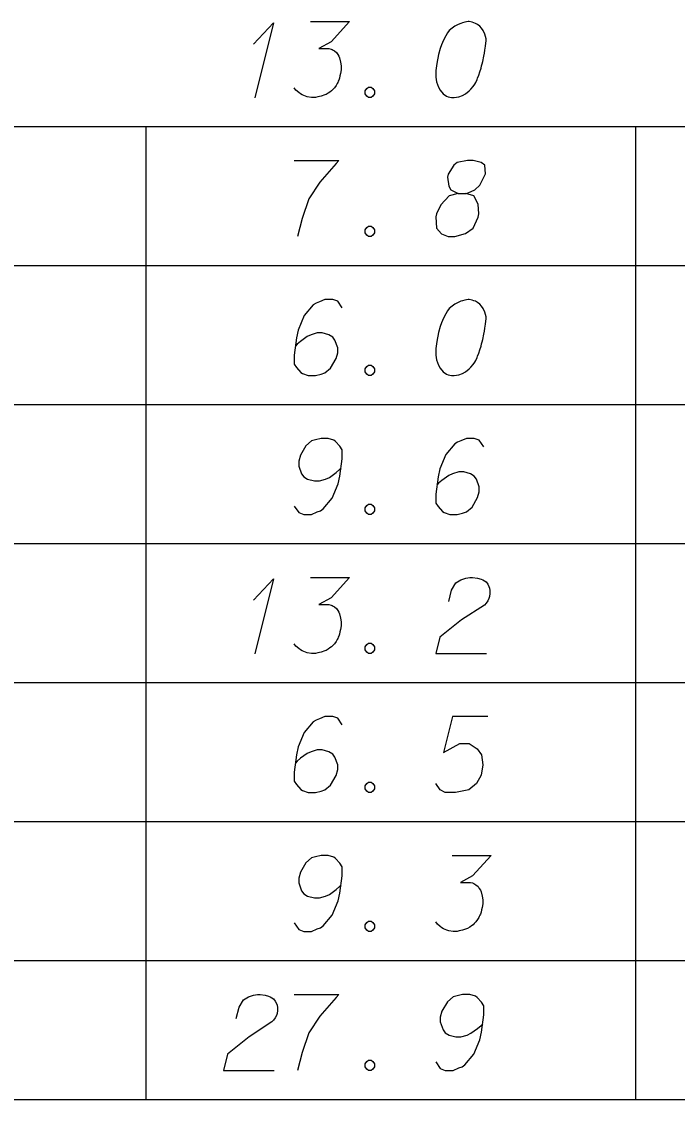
# Model space of a CAD drawing. Extents: x 2074207 to 2076812, y 516372 to 523312.
# Drawn here: x 2076580.3 to 2076621.8, y 517064.5 to 517132.7 of the extents above; entities that cross this region are included whole.
import ezdxf

# ---------------------------------------------------------------- set-up
doc = ezdxf.new("R2010")
doc.units = 0
for name, color, linetype in [('Prop DirtTable_ Soil Test Results - Outline (Major)', 7, 'Continuous'), ('Prop DirtTable_ Soil Test Results - Outline (Minor)', 7, 'Continuous'), ('Prop DirtTable_ Soil Test Results - Tx (Sample Data)', 7, 'Continuous')]:
    doc.layers.add(name, color=color, linetype=linetype)

msp = doc.modelspace()

# ---------------------------------------------------------------- linework, layer by layer
at = {"layer": 'Prop DirtTable_ Soil Test Results - Outline (Major)'}
msp.add_line((2076260.609, 517064.455), (2076811.903, 517064.455), dxfattribs=at)
at = {"layer": 'Prop DirtTable_ Soil Test Results - Outline (Minor)'}
for p, q in [((2076260.609, 517126.055), (2076811.903, 517126.055)), ((2076588.114, 517126.055), (2076588.114, 517117.255)), ((2076619.134, 517117.255), (2076619.134, 517126.055)), ((2076260.609, 517117.255), (2076811.903, 517117.255)), ((2076260.609, 517117.255), (2076811.903, 517117.255)), ((2076588.114, 517117.255), (2076588.114, 517108.455)), ((2076619.134, 517108.455), (2076619.134, 517117.255)), ((2076260.609, 517108.455), (2076811.903, 517108.455)), ((2076260.609, 517108.455), (2076811.903, 517108.455)), ((2076588.114, 517108.455), (2076588.114, 517099.655)), ((2076619.134, 517099.655), (2076619.134, 517108.455)), ((2076260.609, 517099.655), (2076811.903, 517099.655)), ((2076260.609, 517099.655), (2076811.903, 517099.655)), ((2076588.114, 517099.655), (2076588.114, 517090.855)), ((2076619.134, 517090.855), (2076619.134, 517099.655)), ((2076260.609, 517090.855), (2076811.903, 517090.855)), ((2076260.609, 517090.855), (2076811.903, 517090.855)), ((2076588.114, 517090.855), (2076588.114, 517082.055)), ((2076619.134, 517082.055), (2076619.134, 517090.855)), ((2076260.609, 517082.055), (2076811.903, 517082.055)), ((2076260.609, 517082.055), (2076811.903, 517082.055)), ((2076588.114, 517082.055), (2076588.114, 517073.255)), ((2076619.134, 517073.255), (2076619.134, 517082.055)), ((2076260.609, 517073.255), (2076811.903, 517073.255)), ((2076260.609, 517073.255), (2076811.903, 517073.255)), ((2076588.114, 517073.255), (2076588.114, 517064.455)), ((2076619.134, 517064.455), (2076619.134, 517073.255)), ((2076260.609, 517064.455), (2076811.903, 517064.455))]:
    msp.add_line(p, q, dxfattribs=at)
at = {"layer": 'Prop DirtTable_ Soil Test Results - Tx (Sample Data)'}
for points in [[(2076594.94, 517131.262), (2076596.21, 517132.622), (2076595.011, 517127.86)], [(2076598.539, 517132.698), (2076601.008, 517132.698), (2076599.844, 517131.413), (2076599.068, 517130.997), (2076599.703, 517130.997), (2076599.844, 517130.959), (2076599.914, 517130.922), (2076599.985, 517130.884), (2076600.055, 517130.846), (2076600.197, 517130.733), (2076600.267, 517130.619), (2076600.338, 517130.506), (2076600.373, 517130.392), (2076600.443, 517130.128), (2076600.479, 517129.901), (2076600.479, 517129.788), (2076600.479, 517129.637), (2076600.443, 517129.41), (2076600.408, 517129.259), (2076600.373, 517129.107), (2076600.338, 517128.994), (2076600.302, 517128.918), (2076600.267, 517128.843), (2076600.232, 517128.767), (2076600.161, 517128.654), (2076600.055, 517128.503), (2076599.95, 517128.389), (2076599.879, 517128.314), (2076599.773, 517128.238), (2076599.667, 517128.163), (2076599.526, 517128.087), (2076599.456, 517128.049), (2076599.209, 517127.974), (2076598.997, 517127.936), (2076598.856, 517127.898), (2076598.609, 517127.898), (2076598.327, 517127.936), (2076598.221, 517127.974), (2076598.115, 517128.011), (2076598.009, 517128.049), (2076597.904, 517128.125), (2076597.798, 517128.2), (2076597.621, 517128.352), (2076597.516, 517128.503)], [(2076608.592, 517132.698), (2076608.522, 517132.698), (2076608.31, 517132.66), (2076608.169, 517132.622), (2076608.063, 517132.585), (2076607.887, 517132.509), (2076607.675, 517132.396), (2076607.499, 517132.282), (2076607.322, 517132.131), (2076607.216, 517131.98), (2076607.111, 517131.791), (2076607.005, 517131.602), (2076606.899, 517131.375), (2076606.828, 517131.224), (2076606.758, 517130.997), (2076606.652, 517130.619), (2076606.546, 517130.052), (2076606.476, 517129.599), (2076606.476, 517129.183), (2076606.511, 517128.881), (2076606.652, 517128.541), (2076606.758, 517128.352), (2076606.934, 517128.125), (2076607.146, 517127.974), (2076607.252, 517127.936), (2076607.463, 517127.898), (2076607.64, 517127.898), (2076607.922, 517127.936), (2076608.169, 517128.011), (2076608.345, 517128.125), (2076608.592, 517128.314), (2076608.698, 517128.427), (2076608.839, 517128.578), (2076608.945, 517128.729), (2076609.015, 517128.843), (2076609.086, 517129.032), (2076609.121, 517129.107), (2076609.192, 517129.296), (2076609.262, 517129.523), (2076609.333, 517129.75), (2076609.368, 517129.901), (2076609.403, 517130.015), (2076609.439, 517130.166), (2076609.509, 517130.506), (2076609.545, 517130.695), (2076609.58, 517130.884), (2076609.615, 517131.148), (2076609.65, 517131.489), (2076609.65, 517131.602), (2076609.615, 517131.753), (2076609.58, 517131.904), (2076609.474, 517132.131), (2076609.368, 517132.282), (2076609.262, 517132.396), (2076609.121, 517132.509), (2076608.98, 517132.585), (2076608.874, 517132.622), (2076608.769, 517132.66), (2076608.592, 517132.698)], [(2076602.207, 517128.541), (2076602.384, 517128.541), (2076602.489, 517128.465), (2076602.595, 517128.314), (2076602.595, 517128.125), (2076602.489, 517127.974), (2076602.384, 517127.898), (2076602.207, 517127.898), (2076602.101, 517127.974), (2076601.996, 517128.125), (2076601.996, 517128.314), (2076602.101, 517128.465), (2076602.207, 517128.541)], [(2076597.516, 517123.898), (2076600.338, 517123.898), (2076600.161, 517123.709), (2076599.138, 517122.537), (2076598.433, 517121.479), (2076598.009, 517120.232), (2076597.727, 517119.098)], [(2076607.887, 517121.819), (2076608.38, 517121.819), (2076608.522, 517121.857), (2076608.945, 517122.046), (2076609.262, 517122.348), (2076609.615, 517123.067), (2076609.58, 517123.596), (2076609.333, 517123.785), (2076608.839, 517123.898), (2076608.486, 517123.898), (2076607.816, 517123.785), (2076607.604, 517123.596), (2076607.252, 517123.029), (2076607.216, 517122.84), (2076607.287, 517122.273), (2076607.428, 517122.046), (2076607.887, 517121.819), (2076607.322, 517121.668), (2076606.793, 517121.101), (2076606.511, 517120.534), (2076606.476, 517120.345), (2076606.511, 517119.627), (2076606.828, 517119.249), (2076607.252, 517119.098), (2076607.675, 517119.098), (2076608.345, 517119.287), (2076608.839, 517119.627), (2076609.157, 517120.307), (2076609.192, 517120.534), (2076609.157, 517121.139), (2076608.874, 517121.668), (2076608.38, 517121.819)], [(2076602.207, 517119.741), (2076602.384, 517119.741), (2076602.489, 517119.665), (2076602.595, 517119.514), (2076602.595, 517119.325), (2076602.489, 517119.174), (2076602.384, 517119.098), (2076602.207, 517119.098), (2076602.101, 517119.174), (2076601.996, 517119.325), (2076601.996, 517119.514), (2076602.101, 517119.665), (2076602.207, 517119.741)], [(2076600.549, 517114.569), (2076600.267, 517114.985), (2076599.95, 517115.098), (2076599.456, 517115.098), (2076599.103, 517114.947), (2076598.891, 517114.871), (2076598.715, 517114.758), (2076598.151, 517114.078), (2076597.763, 517113.17), (2076597.657, 517112.679), (2076597.516, 517111.583), (2076597.516, 517111.016), (2076597.657, 517110.789), (2076597.939, 517110.487), (2076598.045, 517110.411), (2076598.398, 517110.298), (2076598.856, 517110.298), (2076599.209, 517110.374), (2076599.456, 517110.449), (2076599.809, 517110.752), (2076600.161, 517111.356), (2076600.267, 517111.734), (2076600.267, 517112.037), (2076600.091, 517112.528), (2076599.95, 517112.717), (2076599.703, 517112.868), (2076599.279, 517112.981), (2076598.962, 517112.981), (2076598.574, 517112.868), (2076598.327, 517112.755), (2076597.904, 517112.452), (2076597.692, 517112.263), (2076597.586, 517112.15)], [(2076608.592, 517115.098), (2076608.522, 517115.098), (2076608.31, 517115.06), (2076608.169, 517115.022), (2076608.063, 517114.985), (2076607.887, 517114.909), (2076607.675, 517114.796), (2076607.499, 517114.682), (2076607.322, 517114.531), (2076607.216, 517114.38), (2076607.111, 517114.191), (2076607.005, 517114.002), (2076606.899, 517113.775), (2076606.828, 517113.624), (2076606.758, 517113.397), (2076606.652, 517113.019), (2076606.546, 517112.452), (2076606.476, 517111.999), (2076606.476, 517111.583), (2076606.511, 517111.281), (2076606.652, 517110.941), (2076606.758, 517110.752), (2076606.934, 517110.525), (2076607.146, 517110.374), (2076607.252, 517110.336), (2076607.463, 517110.298), (2076607.64, 517110.298), (2076607.922, 517110.336), (2076608.169, 517110.411), (2076608.345, 517110.525), (2076608.592, 517110.714), (2076608.698, 517110.827), (2076608.839, 517110.978), (2076608.945, 517111.129), (2076609.015, 517111.243), (2076609.086, 517111.432), (2076609.121, 517111.507), (2076609.192, 517111.696), (2076609.262, 517111.923), (2076609.333, 517112.15), (2076609.368, 517112.301), (2076609.403, 517112.415), (2076609.439, 517112.566), (2076609.509, 517112.906), (2076609.545, 517113.095), (2076609.58, 517113.284), (2076609.615, 517113.548), (2076609.65, 517113.889), (2076609.65, 517114.002), (2076609.615, 517114.153), (2076609.58, 517114.304), (2076609.474, 517114.531), (2076609.368, 517114.682), (2076609.262, 517114.796), (2076609.121, 517114.909), (2076608.98, 517114.985), (2076608.874, 517115.022), (2076608.769, 517115.06), (2076608.592, 517115.098)], [(2076602.207, 517110.941), (2076602.384, 517110.941), (2076602.489, 517110.865), (2076602.595, 517110.714), (2076602.595, 517110.525), (2076602.489, 517110.374), (2076602.384, 517110.298), (2076602.207, 517110.298), (2076602.101, 517110.374), (2076601.996, 517110.525), (2076601.996, 517110.714), (2076602.101, 517110.865), (2076602.207, 517110.941)], [(2076597.516, 517102.027), (2076597.798, 517101.611), (2076598.115, 517101.498), (2076598.609, 517101.498), (2076598.962, 517101.649), (2076599.174, 517101.725), (2076599.35, 517101.838), (2076599.914, 517102.518), (2076600.302, 517103.426), (2076600.408, 517103.917), (2076600.549, 517105.013), (2076600.549, 517105.58), (2076600.408, 517105.807), (2076600.126, 517106.109), (2076600.02, 517106.185), (2076599.667, 517106.298), (2076599.209, 517106.298), (2076598.856, 517106.222), (2076598.609, 517106.147), (2076598.256, 517105.844), (2076597.904, 517105.24), (2076597.798, 517104.862), (2076597.798, 517104.559), (2076597.974, 517104.068), (2076598.115, 517103.879), (2076598.362, 517103.728), (2076598.786, 517103.615), (2076599.103, 517103.615), (2076599.491, 517103.728), (2076599.738, 517103.841), (2076600.161, 517104.144), (2076600.373, 517104.333), (2076600.479, 517104.446)], [(2076609.509, 517105.769), (2076609.227, 517106.185), (2076608.91, 517106.298), (2076608.416, 517106.298), (2076608.063, 517106.147), (2076607.851, 517106.071), (2076607.675, 517105.958), (2076607.111, 517105.278), (2076606.723, 517104.37), (2076606.617, 517103.879), (2076606.476, 517102.783), (2076606.476, 517102.216), (2076606.617, 517101.989), (2076606.899, 517101.687), (2076607.005, 517101.611), (2076607.358, 517101.498), (2076607.816, 517101.498), (2076608.169, 517101.574), (2076608.416, 517101.649), (2076608.769, 517101.952), (2076609.121, 517102.556), (2076609.227, 517102.934), (2076609.227, 517103.237), (2076609.051, 517103.728), (2076608.91, 517103.917), (2076608.663, 517104.068), (2076608.239, 517104.181), (2076607.922, 517104.181), (2076607.534, 517104.068), (2076607.287, 517103.955), (2076606.864, 517103.652), (2076606.652, 517103.463), (2076606.546, 517103.35)], [(2076602.207, 517102.141), (2076602.384, 517102.141), (2076602.489, 517102.065), (2076602.595, 517101.914), (2076602.595, 517101.725), (2076602.489, 517101.574), (2076602.384, 517101.498), (2076602.207, 517101.498), (2076602.101, 517101.574), (2076601.996, 517101.725), (2076601.996, 517101.914), (2076602.101, 517102.065), (2076602.207, 517102.141)], [(2076594.94, 517096.062), (2076596.21, 517097.422), (2076595.011, 517092.66)], [(2076598.539, 517097.498), (2076601.008, 517097.498), (2076599.844, 517096.213), (2076599.068, 517095.797), (2076599.703, 517095.797), (2076599.844, 517095.759), (2076599.914, 517095.722), (2076599.985, 517095.684), (2076600.055, 517095.646), (2076600.197, 517095.533), (2076600.267, 517095.419), (2076600.338, 517095.306), (2076600.373, 517095.192), (2076600.443, 517094.928), (2076600.479, 517094.701), (2076600.479, 517094.588), (2076600.479, 517094.437), (2076600.443, 517094.21), (2076600.408, 517094.059), (2076600.373, 517093.907), (2076600.338, 517093.794), (2076600.302, 517093.718), (2076600.267, 517093.643), (2076600.232, 517093.567), (2076600.161, 517093.454), (2076600.055, 517093.303), (2076599.95, 517093.189), (2076599.879, 517093.114), (2076599.773, 517093.038), (2076599.667, 517092.963), (2076599.526, 517092.887), (2076599.456, 517092.849), (2076599.209, 517092.774), (2076598.997, 517092.736), (2076598.856, 517092.698), (2076598.609, 517092.698), (2076598.327, 517092.736), (2076598.221, 517092.774), (2076598.115, 517092.811), (2076598.009, 517092.849), (2076597.904, 517092.925), (2076597.798, 517093), (2076597.621, 517093.152), (2076597.516, 517093.303)], [(2076607.287, 517095.986), (2076607.463, 517096.704), (2076607.746, 517097.158), (2076608.063, 517097.347), (2076608.38, 517097.46), (2076608.627, 517097.498), (2076608.804, 517097.498), (2076609.121, 517097.46), (2076609.333, 517097.385), (2076609.439, 517097.347), (2076609.65, 517097.233), (2076609.756, 517097.082), (2076609.827, 517096.931), (2076609.862, 517096.818), (2076609.897, 517096.667), (2076609.897, 517096.478), (2076609.862, 517096.289), (2076609.827, 517096.175), (2076609.756, 517096.024), (2076609.65, 517095.873), (2076609.545, 517095.759), (2076608.098, 517094.815), (2076606.723, 517093.718), (2076606.476, 517092.698), (2076609.686, 517092.698)], [(2076602.207, 517093.341), (2076602.384, 517093.341), (2076602.489, 517093.265), (2076602.595, 517093.114), (2076602.595, 517092.925), (2076602.489, 517092.774), (2076602.384, 517092.698), (2076602.207, 517092.698), (2076602.101, 517092.774), (2076601.996, 517092.925), (2076601.996, 517093.114), (2076602.101, 517093.265), (2076602.207, 517093.341)], [(2076600.549, 517088.169), (2076600.267, 517088.585), (2076599.95, 517088.698), (2076599.456, 517088.698), (2076599.103, 517088.547), (2076598.891, 517088.471), (2076598.715, 517088.358), (2076598.151, 517087.678), (2076597.763, 517086.77), (2076597.657, 517086.279), (2076597.516, 517085.183), (2076597.516, 517084.616), (2076597.657, 517084.389), (2076597.939, 517084.087), (2076598.045, 517084.011), (2076598.398, 517083.898), (2076598.856, 517083.898), (2076599.209, 517083.974), (2076599.456, 517084.049), (2076599.809, 517084.352), (2076600.161, 517084.956), (2076600.267, 517085.334), (2076600.267, 517085.637), (2076600.091, 517086.128), (2076599.95, 517086.317), (2076599.703, 517086.468), (2076599.279, 517086.581), (2076598.962, 517086.581), (2076598.574, 517086.468), (2076598.327, 517086.355), (2076597.904, 517086.052), (2076597.692, 517085.863), (2076597.586, 517085.75)], [(2076609.756, 517088.698), (2076607.534, 517088.698), (2076606.969, 517086.43), (2076607.992, 517086.997), (2076608.592, 517086.997), (2076609.086, 517086.657), (2076609.368, 517086.279), (2076609.439, 517085.637), (2076609.333, 517084.994), (2076609.051, 517084.465), (2076608.557, 517084.049), (2076607.71, 517083.898), (2076607.075, 517083.898), (2076606.758, 517084.049), (2076606.476, 517084.465)], [(2076602.207, 517084.541), (2076602.384, 517084.541), (2076602.489, 517084.465), (2076602.595, 517084.314), (2076602.595, 517084.125), (2076602.489, 517083.974), (2076602.384, 517083.898), (2076602.207, 517083.898), (2076602.101, 517083.974), (2076601.996, 517084.125), (2076601.996, 517084.314), (2076602.101, 517084.465), (2076602.207, 517084.541)], [(2076597.516, 517075.627), (2076597.798, 517075.211), (2076598.115, 517075.098), (2076598.609, 517075.098), (2076598.962, 517075.249), (2076599.174, 517075.325), (2076599.35, 517075.438), (2076599.914, 517076.118), (2076600.302, 517077.026), (2076600.408, 517077.517), (2076600.549, 517078.613), (2076600.549, 517079.18), (2076600.408, 517079.407), (2076600.126, 517079.709), (2076600.02, 517079.785), (2076599.667, 517079.898), (2076599.209, 517079.898), (2076598.856, 517079.822), (2076598.609, 517079.747), (2076598.256, 517079.444), (2076597.904, 517078.84), (2076597.798, 517078.462), (2076597.798, 517078.159), (2076597.974, 517077.668), (2076598.115, 517077.479), (2076598.362, 517077.328), (2076598.786, 517077.215), (2076599.103, 517077.215), (2076599.491, 517077.328), (2076599.738, 517077.441), (2076600.161, 517077.744), (2076600.373, 517077.933), (2076600.479, 517078.046)], [(2076607.499, 517079.898), (2076609.968, 517079.898), (2076608.804, 517078.613), (2076608.028, 517078.197), (2076608.663, 517078.197), (2076608.804, 517078.159), (2076608.874, 517078.122), (2076608.945, 517078.084), (2076609.015, 517078.046), (2076609.157, 517077.933), (2076609.227, 517077.819), (2076609.298, 517077.706), (2076609.333, 517077.592), (2076609.403, 517077.328), (2076609.439, 517077.101), (2076609.439, 517076.988), (2076609.439, 517076.837), (2076609.403, 517076.61), (2076609.368, 517076.459), (2076609.333, 517076.307), (2076609.298, 517076.194), (2076609.262, 517076.118), (2076609.227, 517076.043), (2076609.192, 517075.967), (2076609.121, 517075.854), (2076609.015, 517075.703), (2076608.91, 517075.589), (2076608.839, 517075.514), (2076608.733, 517075.438), (2076608.627, 517075.363), (2076608.486, 517075.287), (2076608.416, 517075.249), (2076608.169, 517075.174), (2076607.957, 517075.136), (2076607.816, 517075.098), (2076607.569, 517075.098), (2076607.287, 517075.136), (2076607.181, 517075.174), (2076607.075, 517075.211), (2076606.969, 517075.249), (2076606.864, 517075.325), (2076606.758, 517075.4), (2076606.581, 517075.552), (2076606.476, 517075.703)], [(2076602.207, 517075.741), (2076602.384, 517075.741), (2076602.489, 517075.665), (2076602.595, 517075.514), (2076602.595, 517075.325), (2076602.489, 517075.174), (2076602.384, 517075.098), (2076602.207, 517075.098), (2076602.101, 517075.174), (2076601.996, 517075.325), (2076601.996, 517075.514), (2076602.101, 517075.665), (2076602.207, 517075.741)], [(2076593.847, 517069.586), (2076594.023, 517070.304), (2076594.306, 517070.758), (2076594.623, 517070.947), (2076594.94, 517071.06), (2076595.187, 517071.098), (2076595.364, 517071.098), (2076595.681, 517071.06), (2076595.893, 517070.985), (2076595.999, 517070.947), (2076596.21, 517070.833), (2076596.316, 517070.682), (2076596.387, 517070.531), (2076596.422, 517070.418), (2076596.457, 517070.267), (2076596.457, 517070.078), (2076596.422, 517069.889), (2076596.387, 517069.775), (2076596.316, 517069.624), (2076596.21, 517069.473), (2076596.105, 517069.359), (2076594.658, 517068.415), (2076593.283, 517067.318), (2076593.036, 517066.298), (2076596.246, 517066.298)], [(2076597.516, 517071.098), (2076600.338, 517071.098), (2076600.161, 517070.909), (2076599.138, 517069.737), (2076598.433, 517068.679), (2076598.009, 517067.432), (2076597.727, 517066.298)], [(2076606.476, 517066.827), (2076606.758, 517066.411), (2076607.075, 517066.298), (2076607.569, 517066.298), (2076607.922, 517066.449), (2076608.134, 517066.525), (2076608.31, 517066.638), (2076608.874, 517067.318), (2076609.262, 517068.226), (2076609.368, 517068.717), (2076609.509, 517069.813), (2076609.509, 517070.38), (2076609.368, 517070.607), (2076609.086, 517070.909), (2076608.98, 517070.985), (2076608.627, 517071.098), (2076608.169, 517071.098), (2076607.816, 517071.022), (2076607.569, 517070.947), (2076607.216, 517070.644), (2076606.864, 517070.04), (2076606.758, 517069.662), (2076606.758, 517069.359), (2076606.934, 517068.868), (2076607.075, 517068.679), (2076607.322, 517068.528), (2076607.746, 517068.415), (2076608.063, 517068.415), (2076608.451, 517068.528), (2076608.698, 517068.641), (2076609.121, 517068.944), (2076609.333, 517069.133), (2076609.439, 517069.246)], [(2076602.207, 517066.941), (2076602.384, 517066.941), (2076602.489, 517066.865), (2076602.595, 517066.714), (2076602.595, 517066.525), (2076602.489, 517066.374), (2076602.384, 517066.298), (2076602.207, 517066.298), (2076602.101, 517066.374), (2076601.996, 517066.525), (2076601.996, 517066.714), (2076602.101, 517066.865), (2076602.207, 517066.941)]]:
    msp.add_lwpolyline(points, dxfattribs=at)

doc.saveas('drawing.dxf')
